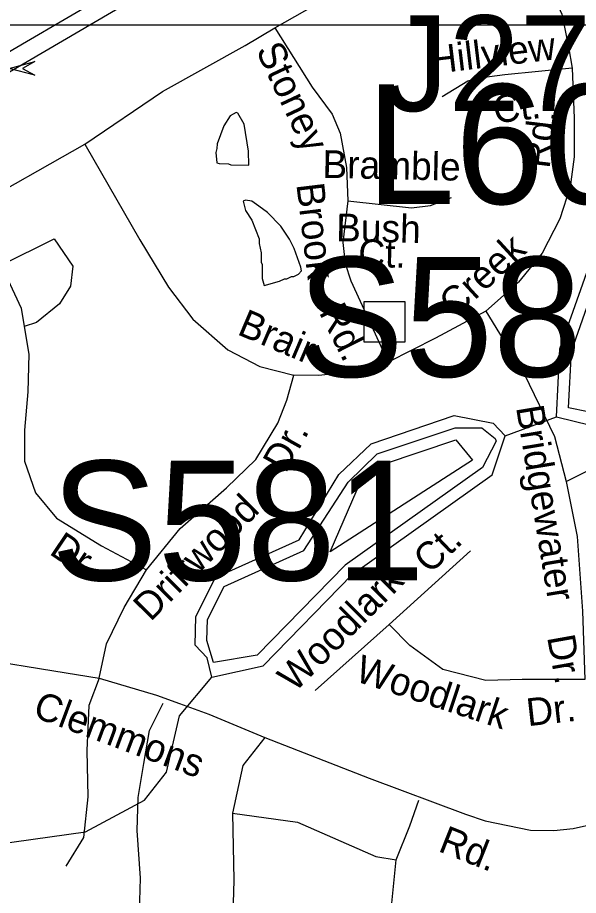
# Model space of a CAD drawing. Extents: x 1547597 to 1699558, y 810033 to 920809.
# Drawn here: x 1586237 to 1588157, y 828324 to 831332 of the extents above; entities that cross this region are included whole.
import ezdxf

# ---------------------------------------------------------------- set-up
doc = ezdxf.new("R2010")
doc.units = 0
for name, color, linetype in [('Exist Hydrographic Buffer Line', 7, 'Continuous'), ('Exist Hydrographic Creek Single Shore', 7, 'Continuous'), ('Exist Hydrographic Lake Shore', 7, 'Continuous'), ('Exist Hydrographic Misc Water Feature', 7, 'Continuous'), ('Exist Road Non-System Structure Non-Sys Other CELL', 7, 'Continuous'), ('Exist Road Non-System Structure Non-Sys Other Number Label', 7, 'Continuous'), ('Exist Road Non-System Type 51', 7, 'Continuous'), ('Exist Road Non-System Type 51 Label', 7, 'Continuous'), ('Exist Road Primary Interstate Divided Center Attributed', 7, 'Continuous'), ('Exist Road Primary Interstate Structure Cantilever Sign Attributed CELL', 7, 'Continuous'), ('Exist Road Primary Interstate Structure Cantilever Sign Number Label', 7, 'Continuous'), ('Exist Road Primary Interstate Structure Ovrhead Sign Number Label', 7, 'Continuous'), ('Exist Road Primary US Attributed', 7, 'Continuous'), ('Exist Road Primary US Label', 7, 'Continuous'), ('Map Preparation Inset Cut Line', 7, 'Continuous')]:
    doc.layers.add(name, color=color, linetype=linetype)

msp = doc.modelspace()

# ---------------------------------------------------------------- linework, layer by layer
at = {"layer": 'Exist Hydrographic Buffer Line'}
for points in [[(1588123.2, 829994.9), (1588133.2, 830189), (1588232.4, 830472), (1588376, 830624), (1588374.3, 830722.5), (1588414.3, 830752.7), (1588523.7, 830752.7), (1588562.1, 830635.1), (1588608.6, 830435.8), (1588675.7, 830358.5), (1588611.6, 830271.9), (1588454, 830210.1), (1588310.4, 830109.7), (1588228.2, 830005.5), (1588189.9, 829980.9), (1588123.2, 829994.9)], [(1586886.4, 829270), (1586943.8, 829382.5), (1587216.9, 829505.5), (1587368.1, 829740.5), (1587467.9, 829836.8), (1587734.4, 829926.6), (1587825.6, 829926.5), (1587871.5, 829889.8), (1587874.5, 829880.6), (1587827.7, 829789.9), (1587358.4, 829456), (1587057.3, 829147.6), (1586907.4, 829122.4)], [(1587307, 829500.7), (1587399.5, 829715.3), (1587489.1, 829801.7), (1587737.1, 829885.3), (1587793.8, 829814.8), (1587307, 829500.7)], [(1586907.4, 829122.4), (1586884.8, 829197), (1586886.4, 829270)]]:
    msp.add_lwpolyline(points, dxfattribs=at)
at = {"layer": 'Exist Hydrographic Creek Single Shore'}
msp.add_line((1587905.6, 829898.6), (1588081.5, 829964), dxfattribs=at)
msp.add_lwpolyline([(1586101.5, 828490.7), (1586468.6, 828542.5), (1586670.6, 828650), (1586746.5, 828746.9), (1586791.5, 828939.7), (1586901.6, 829072)], dxfattribs=at)
at = {"layer": 'Exist Hydrographic Lake Shore'}
for points in [[(1588081.5, 829964), (1588093.5, 830196.8), (1588197.6, 830493.4), (1588333.5, 830635.1), (1588334.6, 830743.4), (1588393.6, 830784.9), (1588552.5, 830788.3)], [(1588081.5, 829964), (1588197.6, 829935.4), (1588256.5, 829967), (1588333.5, 830077.1), (1588468.6, 830172.8), (1588635.6, 830238.4), (1588711.6, 830312.3), (1588720.6, 830338.4)], [(1586901.6, 829072), (1586885.6, 829138), (1586844.6, 829181.5), (1586846.6, 829280), (1586914.6, 829413.2), (1587200.5, 829542), (1587336.6, 829765.7), (1587446.6, 829871.8), (1587731.6, 829967.8), (1587864.6, 829942.2), (1587905.6, 829898.6)], [(1586901.6, 829072), (1587077.6, 829111.2), (1587381.6, 829423.4), (1587861.6, 829764.9), (1587905.6, 829898.6)]]:
    msp.add_lwpolyline(points, dxfattribs=at)
at = {"layer": 'Exist Hydrographic Misc Water Feature'}
for points in [[(1587028.7, 830826.1), (1587027.2, 830874.2), (1587012.2, 830966.3), (1586990.7, 831004.5), (1586984.7, 831006.6), (1586964.6, 830994.9), (1586942.2, 830961.2), (1586919.5, 830899.5), (1586919.3, 830883.5), (1586915.1, 830869.6), (1586918.4, 830834.1), (1586926.7, 830831.4), (1586958.7, 830831), (1586966.6, 830827), (1587028.7, 830826.1)], [(1587081.1, 830413.5), (1587133.8, 830429), (1587149.9, 830436.8), (1587157.9, 830436.7), (1587174, 830444.5), (1587182, 830444.4), (1587198.1, 830452.2), (1587208.2, 830464.1), (1587206.4, 830476.1), (1587183.1, 830540.3), (1587167.5, 830572.5), (1587138.1, 830616.9), (1587092.6, 830663.4), (1587062.9, 830685.8), (1587039, 830702.1), (1587017.1, 830706.3), (1587009.1, 830702.4), (1587016.7, 830670.3), (1587038.3, 830638.1), (1587063.5, 830573.8), (1587063.3, 830557.8), (1587071, 830525.7), (1587070.6, 830493.8), (1587074.5, 830485.7), (1587073.9, 830437.8), (1587081.1, 830413.5)]]:
    msp.add_lwpolyline(points, dxfattribs=at)
at = {"layer": 'Exist Road Non-System Structure Non-Sys Other CELL'}
msp.add_lwpolyline([(1587423.1, 830359), (1587562.1, 830359), (1587562.1, 830219.9), (1587423.1, 830219.9)], close=True, dxfattribs=at)
at = {"layer": 'Exist Road Non-System Type 51'}
for points in [[(1587117.2, 831296.5), (1587580.4, 831560.4), (1587731.1, 831650.8), (1587878, 831737.5)], [(1587878, 831737.5), (1587977.5, 831613.4), (1588100, 831343.1), (1588122.8, 831231.9), (1588135.8, 831158.8)], [(1586467.3, 830898), (1586733, 831077.9), (1587015.5, 831236.2), (1587117.2, 831296.5)], [(1587117.2, 831296.5), (1587245.2, 831092.9), (1587313.8, 831001.2), (1587341.2, 830935.7), (1587362.5, 830818.4), (1587367, 830704.2)], [(1588135.8, 831158.8), (1587904.4, 831135.2), (1587809.2, 831123), (1587778, 831113.9), (1587690.5, 831059.8)], [(1588135.8, 831158.8), (1588142.6, 830987.4), (1588141.9, 830854.9), (1588128.2, 830751.4), (1588093.1, 830641.7), (1588032.3, 830524.4), (1587951.6, 830425.4), (1587839.5, 830325.9)], [(1586068, 830671.9), (1586467.3, 830898)], [(1586467.3, 830898), (1586655.6, 830570.1), (1586753.5, 830408), (1586836.4, 830298.7), (1586956.9, 830193.1), (1587066.1, 830136.6), (1587182.9, 830106.4)], [(1587367, 830704.2), (1587350.3, 830561), (1587357.9, 830489.4), (1587377.7, 830430), (1587505.1, 830150.6)], [(1587367, 830704.2), (1587584.7, 830679.8), (1587650.2, 830687.4), (1587721.7, 830714.8)], [(1586180.3, 830483.3), (1586361.8, 830573.8)], [(1586361.8, 830573.8), (1586425.8, 830479.6), (1586418.3, 830411.8), (1586380.6, 830351.4), (1586301.5, 830287.4), (1586259.3, 830273.4)], [(1586180.3, 830483.3), (1586248.8, 830336.4), (1586259.3, 830273.4)], [(1587839.5, 830325.9), (1587667.1, 830233.5), (1587505.1, 830150.6)], [(1587839.5, 830325.9), (1587970.4, 830111.6), (1588075, 829896.1), (1588114.6, 829742.3)], [(1586259.3, 830273.4), (1586275.2, 830178.1), (1586271.4, 830049.9), (1586260.1, 829918), (1586260.1, 829812.4), (1586297.8, 829703.1), (1586369.3, 829616.4), (1586523.7, 829522.2), (1586678.2, 829439.2)], [(1587505.1, 830150.6), (1587373.3, 830116.7), (1587267.8, 830105.3), (1587182.9, 830106.4)], [(1586678.2, 829439.2), (1586793.5, 829581.5), (1586951.7, 829721), (1587052.7, 829817.2), (1587128.1, 829941.6), (1587158.2, 830020.8), (1587182.9, 830106.4)], [(1588114.6, 829742.3), (1588415.9, 829893), (1588608, 829979.7), (1588778.3, 830046.2), (1588931.5, 830087.7)], [(1588114.6, 829742.3), (1588152.3, 829553.8), (1588171.1, 829297.5), (1588178.7, 829063.8)], [(1587508.2, 829252.2), (1587786.9, 829504.8)], [(1586515.4, 829068.3), (1586541.2, 829185.7), (1586601.4, 829310.1), (1586678.2, 829439.2)], [(1587508.2, 829252.2), (1587255.9, 829026.1)], [(1588178.7, 829063.8), (1587964, 829063.8), (1587839.7, 829060), (1587692.8, 829097.7), (1587579.8, 829180.6), (1587508.2, 829252.2)], [(1586515.4, 829068.3), (1586480.9, 828974.6), (1586473.4, 828820.1), (1586477.1, 828661.8), (1586462.1, 828522.3), (1586401.8, 828424.3)], [(1586649.8, 828111.4), (1586657.5, 828383.1), (1586645.9, 828546.6), (1586649.7, 828659.5), (1586669.2, 828776.3), (1586688.6, 828889.2), (1586735.3, 828982.7)], [(1587082.8, 828865.5), (1587007.7, 828769.4), (1586972.7, 828605.9)], [(1587532.8, 828446.3), (1587579.5, 828563.1), (1587610.5, 828651)], [(1586972.7, 828605.9), (1586976.5, 828376.2), (1586968.8, 828099.7)], [(1586972.7, 828605.9), (1587194.4, 828574.8), (1587462.8, 828457.9), (1587532.8, 828446.3)], [(1587505.6, 828103.9), (1587513.4, 828251.8), (1587532.8, 828446.3)]]:
    msp.add_lwpolyline(points, dxfattribs=at)
at = {"layer": 'Exist Road Primary Interstate Divided Center Attributed'}
for points in [[(1589848.5, 833751.3), (1589658.6, 833580.5), (1589540.3, 833466.4), (1589356.3, 833290.3), (1589142.9, 833117), (1588986.4, 832984.1), (1588827.6, 832856), (1588637.9, 832716), (1588488.1, 832602), (1588294.6, 832463.1), (1588074.6, 832323), (1587900.8, 832204.6), (1587557, 832002.9), (1586266.8, 831248.2), (1585718.9, 830928), (1585491, 830800.8), (1585324.1, 830701.8)], [(1585234.9, 830561.5), (1585517.3, 830735), (1585731.8, 830866.8), (1586987.1, 831603), (1587587.3, 831940.1), (1587859, 832098.4), (1588070.6, 832232.4), (1588244.8, 832347.1), (1588508.9, 832531.4), (1588679, 832655.3), (1588913.3, 832831.3), (1589044.6, 832935.3), (1589274.4, 833125.4), (1589476.9, 833298.9), (1589624.3, 833431.2), (1589802.5, 833600.6), (1589823.8, 833616.2)]]:
    msp.add_lwpolyline(points, dxfattribs=at)
at = {"layer": 'Exist Road Primary Interstate Structure Cantilever Sign Attributed CELL'}
msp.add_lwpolyline([(1586295.7, 831134), (1586207.4, 831157.7), (1586295.7, 831181.3), (1586253.1, 831157.7)], close=True, dxfattribs=at)
at = {"layer": 'Exist Road Primary US Attributed'}
msp.add_lwpolyline([(1586121.5, 829132), (1586360.7, 829094.1), (1586515.4, 829068.3), (1586712.1, 829010.3), (1586790.4, 828981.3), (1586890.8, 828945.6), (1587082.8, 828865.5), (1587440.2, 828725.4), (1587770.4, 828602.9), (1587837.4, 828579.3), (1587992.7, 828548), (1588072.7, 828546.3), (1588139, 828553.1), (1588215.6, 828570.1), (1588324.5, 828609.3), (1588575.1, 828710.6), (1588831.6, 828806.8), (1589045, 828887.6), (1589339.8, 828976.1)], dxfattribs=at)
at = {"layer": 'Map Preparation Inset Cut Line'}
for points in [[(1633724, 874749.3), (1571208, 874749.3), (1571208, 831307.2), (1633724, 831307.2)], [(1575502.6, 831307.2), (1641328.6, 831307.2), (1641328.6, 811336.3), (1575502.6, 811336.3)]]:
    msp.add_lwpolyline(points, close=True, dxfattribs=at)

# ---------------------------------------------------------------- texts
at = {"layer": 'Exist Road Non-System Structure Non-Sys Other Number Label'}
msp.add_text('J272', height=328.08, dxfattribs=at).set_placement((1587492.6, 831011.2))
at = {"layer": 'Exist Road Non-System Type 51 Label'}
for s, rotation, p in [('Stoney', 295.2391, (1587051.3, 831220.1)), ('Hillview', 6.8441, (1587654.7, 831137.7)), ('Ct.', 6.8441, (1587870.5, 830968.8)), ('Rd.', 83.1626, (1588057.7, 830812.2)), ('Bramble', 358.7935, (1587279.5, 830782.7)), ('Brook', 276.8401, (1587190.8, 830760.4)), ('Bush', 358.7935, (1587326.4, 830565.6)), ('Ct.', 358.7935, (1587402.3, 830477.6)), ('Creek', 42.547, (1587734, 830299.7)), ('Rd.', 296.6672, (1587266.8, 830322.5)), ('Brair', 336.9437, (1586984.9, 830247.7)), ('Bridgewater', 279.3726, (1587942.7, 829996.4)), ('Dr.', 60.8015, (1587154.4, 829767.6)), ('Driftwood', 45.1612, (1586691.6, 829259.6)), ('Dr.', 325.9427, (1586341.2, 829495.9)), ('Ct.', 43.6203, (1587647.7, 829422.5)), ('Woodlark', 44.8985, (1587185, 829017)), ('Dr.', 280.1045, (1588049.2, 829209.3)), ('Woodlark', 341.8133, (1587387.5, 829059.9)), ('Dr.', 6.4158, (1587983.8, 828903.7))]:
    msp.add_text(s, height=95, rotation=rotation, dxfattribs=at).set_placement(p)
at = {"layer": 'Exist Road Primary Interstate Structure Cantilever Sign Number Label'}
msp.add_text('L605', height=410.1, dxfattribs=at).set_placement((1587429.1, 830693.2))
at = {"layer": 'Exist Road Primary Interstate Structure Ovrhead Sign Number Label'}
for s, p in [('S582', (1587193.4, 830101)), ('S581', (1586350.3, 829403.2))]:
    msp.add_text(s, height=410.1, dxfattribs=at).set_placement(p)
at = {"layer": 'Exist Road Primary US Label'}
for s, rotation, p in [('Clemmons', 339.5027, (1586284.5, 828937.8)), ('Rd.', 338.3881, (1587672.9, 828476.9))]:
    msp.add_text(s, height=95, rotation=rotation, dxfattribs=at).set_placement(p)

doc.saveas('drawing.dxf')
